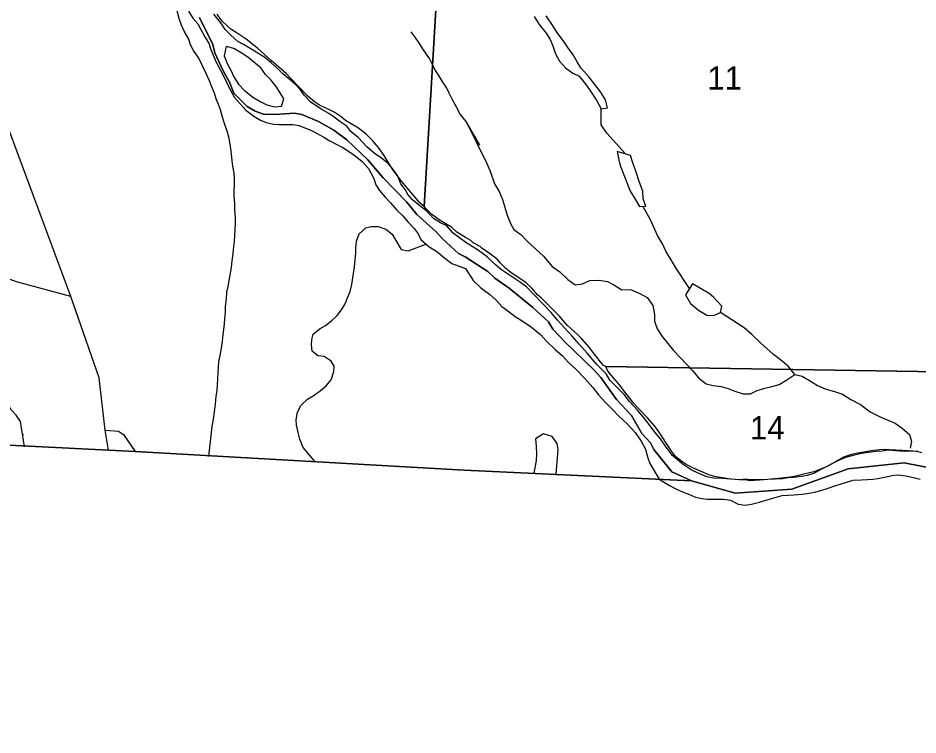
# Model space of a CAD drawing. Extents: x 1643459 to 2064572, y 425441 to 780708.
# Drawn here: x 1823182 to 1831742, y 546559 to 553379 of the extents above; entities that cross this region are included whole.
import ezdxf

# ---------------------------------------------------------------- set-up
doc = ezdxf.new("R2010")
doc.units = 0
for name, color, linetype in [('GM_X_Adjacent_County', 7, 'Continuous'), ('GM_X_City_Street', 7, 'Continuous'), ('GM_X_Interstate_Route', 7, 'Continuous'), ('GM_X_Major_River_Text', 7, 'Continuous'), ('GM_X_Minor_River', 7, 'Continuous'), ('GM_X_State_Route', 7, 'Continuous'), ('GM_X_Township_Subdivision_Text', 7, 'Continuous'), ('GM_X_Unincorporated_Text', 7, 'Continuous'), ('GM_X_US_Route', 7, 'Continuous'), ('RD_X_Text', 7, 'Continuous')]:
    doc.layers.add(name, color=color, linetype=linetype)

msp = doc.modelspace()

# ---------------------------------------------------------------- linework, layer by layer
at = {"layer": 'GM_X_City_Street'}
for points in [[(1824908.5, 553385.6), (1825034.5, 553127.9), (1825054.7, 553047.1), (1825128.9, 552882), (1825192.9, 552767.4), (1825235.5, 552663.6), (1825361.4, 552538.3), (1825438.1, 552491.8), (1825517.8, 552463.2), (1825627.6, 552460.5), (1825811.5, 552473.3), (1825881.3, 552462.8), (1826038.7, 552393.5), (1826186, 552312.3), (1826309.2, 552221.3), (1826507.7, 552029.5), (1826654.5, 551860.1), (1826878.7, 551628), (1826973.8, 551509.1), (1827154.6, 551349.4), (1827218.1, 551278.8), (1827371, 551139.5), (1827433.5, 551107.5), (1827650.6, 550966.8), (1827718.2, 550904.1), (1827853.7, 550808.9), (1828078.7, 550626.9), (1828227.9, 550489.4), (1828267.5, 550420.9), (1828378.8, 550301.8), (1828661.3, 550031.1), (1828724.9, 549958.4), (1828875.7, 549750.8), (1829016.9, 549599.3), (1829115.9, 549428.1), (1829197.3, 549337.3), (1829231, 549274.8), (1829399.8, 549063), (1829588, 548977.3), (1827424.8, 549078), (1824295, 549254.7), (1824043.4, 549268.9), (1816905.1, 549626.2)], [(1831934, 549083.5), (1831609.5, 549147.6), (1831076.5, 549091.5), (1830543.6, 548899), (1830002.7, 548861), (1829588, 548977.3), (1829399.8, 549063), (1829231, 549274.8), (1829197.3, 549337.3), (1829115.9, 549428.1), (1829016.9, 549599.3), (1828875.7, 549750.8), (1828724.9, 549958.4), (1828661.3, 550031.1), (1828378.8, 550301.8), (1828267.5, 550420.9), (1828227.9, 550489.4), (1828078.7, 550626.9), (1827853.7, 550808.9), (1827718.2, 550904.1), (1827650.6, 550966.8), (1827433.5, 551107.5), (1827371, 551139.5), (1827218.1, 551278.8), (1827154.6, 551349.4), (1826973.8, 551509.1), (1826878.7, 551628), (1826654.5, 551860.1), (1826507.7, 552029.5), (1826309.2, 552221.3), (1826186, 552312.3), (1826038.7, 552393.5), (1825881.3, 552462.8), (1825811.5, 552473.3), (1825627.6, 552460.5), (1825517.8, 552463.2), (1825438.1, 552491.8), (1825361.4, 552538.3), (1825235.5, 552663.6), (1825192.9, 552767.4), (1825128.9, 552882), (1825054.7, 553047.1), (1825034.5, 553127.9), (1824908.5, 553385.6)]]:
    msp.add_lwpolyline(points, dxfattribs=at)
at = {"layer": 'GM_X_Interstate_Route'}
msp.add_lwpolyline([(1816905.1, 549626.2), (1824043.4, 549268.9), (1824295, 549254.7), (1827424.8, 549078), (1829588, 548977.3), (1830002.7, 548861), (1830543.6, 548899), (1831076.5, 549091.5), (1831609.5, 549147.6), (1831934, 549083.5), (1832144.4, 548931.1), (1832174.4, 548722.6), (1831966.1, 548313.6), (1831930, 548103.1), (1832000.1, 547994.8), (1832212.5, 547836.5), (1832376.8, 547417.4), (1832478.9, 547343.2), (1832999.8, 547333.2), (1833208.2, 547212.9), (1833342.4, 546892.1), (1833286.3, 546687.2), (1833183.8, 546585.2), (1833139.6, 546374.2)], dxfattribs=at)
at = {"layer": 'GM_X_Major_River_Text'}
for points in [[(1823683.3, 550728.9), (1823167.5, 550869.7), (1822672.2, 551050.1), (1822143, 551240.7), (1821413, 551517.2), (1820985.3, 551681), (1820607.3, 551808.2), (1820525.9, 551859), (1820419, 551960), (1818937.6, 553350.3), (1818091.2, 554292.6), (1817865.9, 554566.9), (1817802.8, 554653.5), (1817647.5, 554957.2), (1817415.7, 555407.8), (1817217.4, 555818), (1817109.4, 556035.2), (1817038.5, 556145.9), (1814762.4, 558064.4)], [(1824011.2, 549459.1), (1824135.9, 549449.7), (1824183.5, 549419.2), (1824295, 549254.7)]]:
    msp.add_lwpolyline(points, dxfattribs=at)
at = {"layer": 'GM_X_Minor_River'}
msp.add_lwpolyline([(1816905.1, 549626.2), (1824043.4, 549268.9), (1824295, 549254.7), (1827424.8, 549078), (1829588, 548977.3), (1830002.7, 548861), (1830543.6, 548899), (1831076.5, 549091.5), (1831609.5, 549147.6), (1831934, 549083.5), (1832144.4, 548931.1), (1832174.4, 548722.6), (1831966.1, 548313.6), (1831930, 548103.1), (1832000.1, 547994.8), (1832212.5, 547836.5), (1832376.8, 547417.4), (1832478.9, 547343.2), (1832999.8, 547333.2), (1833208.2, 547212.9), (1833342.4, 546892.1), (1833286.3, 546687.2), (1833183.8, 546585.2), (1833139.6, 546374.2)], dxfattribs=at)
at = {"layer": 'GM_X_State_Route'}
for points in [[(1827284.7, 555653.9), (1827044.4, 551584.9), (1827006.7, 551619.2), (1826879.6, 551768), (1826816.1, 551844.4), (1826744.7, 551940.8), (1826703.1, 552007.1), (1826663.5, 552071.3), (1826609.9, 552147.6), (1826552.4, 552214), (1826492.8, 552274.4), (1826421.1, 552330.8), (1826297.6, 552405.6), (1826255.7, 552437.9), (1826190, 552482.3), (1826132.2, 552512.6), (1826048.5, 552549.2), (1826002.7, 552581.4), (1825941, 552633.8), (1825841.6, 552738.4), (1825734.3, 552847.1), (1825591.1, 552976), (1825459.8, 553090.8), (1825350.4, 553179.5), (1825264.7, 553236), (1825207, 553274.4), (1825125.4, 553346.9), (1825109.5, 553365), (1825075.9, 553415.2)], [(1832530.2, 550004.8), (1828774.4, 550065), (1828746.5, 550077.1), (1828663, 550185.5), (1828613.3, 550249.7), (1828543.7, 550328.1), (1828503.9, 550370.3), (1828440.2, 550426.6), (1828406.4, 550458.7), (1828364.6, 550504.9), (1828328.8, 550547.1), (1828223.3, 550651.6), (1828161.6, 550713.9), (1828121.8, 550746.1), (1828070.1, 550808.4), (1828012.3, 550862.7), (1827940.5, 550911), (1827870.8, 550959.3), (1827821, 550997.6), (1827769.2, 551049.8), (1827739.4, 551084), (1827675.6, 551134.3), (1827593.9, 551190.7), (1827576, 551204.8), (1827512.1, 551241.1), (1827490.3, 551263.2), (1827460.5, 551279.3), (1827460.5, 551278.3), (1827436.6, 551290.5), (1827357, 551343), (1827303.3, 551391.3), (1827229.5, 551433.8), (1827187.7, 551460), (1827114, 551514.5), (1827064.3, 551564.8), (1827044.4, 551584.9), (1827284.7, 555653.9)], [(1831744.6, 549254.6), (1831650.6, 549263.1), (1831410.7, 549274.2), (1831318.6, 549266.6), (1831170.5, 549239.4), (1831108.4, 549227.7), (1831032.3, 549202.1), (1830950.1, 549154.4), (1830877.9, 549112.8), (1830829.8, 549093), (1830751.6, 549063.4), (1830641.5, 549035.9), (1830617.5, 549032.1), (1830551.4, 549016.3), (1830445.3, 549000.9), (1830279.3, 548987.7), (1830141.2, 548976.3), (1830099.3, 548986.6), (1830047.3, 548986.8), (1829959.3, 548993.2), (1829883.3, 549005.6), (1829819.4, 549013.9), (1829751.5, 549034.2), (1829679.6, 549064.6), (1829601.8, 549100.9), (1829536, 549133.3), (1829482.1, 549169.5), (1829434.3, 549207.7), (1829398.6, 549259.9), (1829356.9, 549324.1), (1829307.2, 549394.4), (1829281.4, 549438.5), (1829235.7, 549498.7), (1829168.1, 549575), (1829082.5, 549665.5), (1829034.8, 549715.7), (1829001, 549761.8), (1828947.3, 549830.1), (1828905.6, 549886.3), (1828861.8, 549936.5), (1828792.2, 550020.9), (1828774.4, 550065), (1832530.2, 550004.8)]]:
    msp.add_lwpolyline(points, dxfattribs=at)
at = {"layer": 'GM_X_Township_Subdivision_Text'}
msp.add_line((1828087.1, 549050.6), (1828299.1, 549036.6), dxfattribs=at)
for points in [[(1828091.1, 553393.4), (1828138.7, 553316.9), (1828206.2, 553234.2), (1828241.9, 553175.7), (1828267.5, 553115.4), (1828293.1, 553038.9), (1828332.7, 552968.4), (1828388.3, 552903.9), (1828458, 552855.2), (1828517.9, 552826.8), (1828583.4, 552748.1), (1828627.1, 552683.6), (1828682.6, 552596.9), (1828728.1, 552514.3), (1828788.2, 552526), (1828768.6, 552602.4), (1828721.1, 552676.9), (1828669.5, 552747.5), (1828613.9, 552818.1), (1828536.4, 552904.9), (1828500.7, 552963.3), (1828461.1, 553029.8), (1828411.5, 553098.4), (1828371.8, 553156.8), (1828310.3, 553241.5), (1828258.8, 553320.1), (1828205.2, 553400.8)], [(1828881.7, 552108), (1828895.2, 552031.6), (1828910.2, 551976.3)], [(1828910.2, 551976.3), (1828977.9, 551800.3), (1829001.5, 551739.9), (1829041.1, 551673.4), (1829094.6, 551584.8), (1829152.6, 551588.4), (1829129.1, 551660.8), (1829123.5, 551733.1), (1829090, 551823.7), (1829060.6, 551912.1), (1829031.1, 552002.6), (1829007.5, 552073), (1828881.7, 552108)], [(1829598.4, 550851), (1829531.7, 550747.1), (1829579.2, 550664.5), (1829654.9, 550599.8), (1829732.6, 550551.2), (1829796.6, 550550.7), (1829864.8, 550578.4), (1829877.2, 550638.5), (1829797.7, 550725.3), (1829757.3, 550757.3)], [(1829757.3, 550757.3), (1829598.4, 550851)], [(1828299.1, 549036.6), (1828311.7, 549195.6), (1828318.2, 549273.8), (1828308.6, 549332.1), (1828260.9, 549398.6), (1828181.1, 549425.2), (1828102.7, 549377.5), (1828110.3, 549307.2), (1828113.9, 549235), (1828109.5, 549170.8), (1828087.1, 549050.6)]]:
    msp.add_lwpolyline(points, dxfattribs=at)
at = {"layer": 'GM_X_Unincorporated_Text'}
for points in [[(1824802.6, 553443.6), (1824844.1, 553379.1), (1824891.7, 553322.7), (1824921.4, 553270.3), (1824962.8, 553193.9), (1824996.4, 553139.5), (1825016, 553079.2), (1825041.6, 553020.9), (1825063.3, 552966.7), (1825090.9, 552912.3), (1825122.5, 552856), (1825161.9, 552775.5), (1825187.5, 552721.2), (1825240.8, 552622.6), (1825298.4, 552560.1), (1825348, 552503.6), (1825423.5, 552445), (1825487.2, 552408.4), (1825540.9, 552384), (1825610.7, 552369.5), (1825664.7, 552367.1), (1825798.5, 552366.2), (1825854.3, 552357.8), (1825910.1, 552335.4), (1825967.9, 552310.9), (1826021.6, 552282.5), (1826089.3, 552245.9), (1826149, 552209.5), (1826208.7, 552179), (1826270.4, 552146.5), (1826336.1, 552105.9), (1826389.8, 552067.5), (1826455.4, 552014.9), (1826516.9, 551946.3), (1826566.2, 551851.8), (1826585.8, 551791.5), (1826621.4, 551737.1), (1826672.9, 551676.6), (1826724.5, 551620.1), (1826784, 551551.6), (1826841.6, 551497), (1826893.1, 551438.6), (1826948.7, 551376), (1826986.3, 551325.7), (1827013.9, 551271.3), (1827091.4, 551202.6), (1827163, 551162.1), (1827240.5, 551093.4), (1827308.1, 551042.8), (1827437.4, 550995.1)], [(1827441.1, 551245.3), (1827319.9, 551333.4), (1827260.4, 551404), (1827200.7, 551430.4), (1827133, 551473), (1827069.6, 551541.6), (1827004, 551594.2), (1826934.4, 551648.8), (1826890.8, 551699.2), (1826863.1, 551749.5), (1826823.5, 551801.9), (1826792.1, 551880.3), (1826752.5, 551934.7), (1826704.9, 551993.2), (1826639.3, 552045.7), (1826569.7, 552094.3), (1826500.2, 552154.9), (1826420.8, 552239.7), (1826347.3, 552298.3), (1826309.7, 552350.7), (1826242, 552393.3), (1826188.4, 552435.7), (1826136.7, 552470.2), (1826065, 552512.8), (1825967.6, 552579.6), (1825904.1, 552644.2), (1825866.5, 552700.5), (1825816.9, 552751), (1825755.3, 552803.5), (1825699.6, 552848), (1825650, 552900.5), (1825588.4, 552953), (1825528.8, 553003.6), (1825405.5, 553080.6), (1825325.9, 553127.2), (1825272.2, 553155.7), (1825204.6, 553216.3), (1825153, 553270.8), (1825121.4, 553321.1), (1825044.1, 553415.8)], [(1825162, 553108.3), (1825143.5, 553018.2), (1825171, 552947.9), (1825208.5, 552877.4), (1825234.1, 552819.1), (1825279.6, 552748.7), (1825331.2, 552692.2), (1825416.6, 552627.4), (1825492.2, 552580.8), (1825548, 552554.4), (1825621.8, 552535.8), (1825687.7, 552539.4), (1825710.1, 552609.4), (1825674.5, 552667.8), (1825637, 552726.2), (1825585.4, 552790.7), (1825535.8, 552843.1), (1825490.5, 552904)], [(1825479.8, 552913.6), (1825369.1, 553006.7), (1825313.4, 553043.1), (1825233.8, 553087.8), (1825162, 553108.3)], [(1825490.5, 552904), (1825479.8, 552913.6)], [(1830041.8, 548986.7), (1829885.2, 548998.8), (1829801.2, 549003.4), (1829733.3, 549015.9), (1829657.4, 549046.4), (1829583.6, 549081), (1829497.9, 549137.8), (1829406.4, 549218.6), (1829346.8, 549297.3), (1829291.3, 549375.9), (1829241.6, 549436.4), (1829190, 549503), (1829144.4, 549565.5), (1829072.8, 549648.3), (1828999.3, 549733), (1828945.7, 549799.6), (1828882, 549864.2), (1828810.4, 549934.9), (1828774.8, 549995.4), (1828687.3, 550084.2), (1828595.9, 550191.2), (1828520.4, 550276), (1828452.8, 550352.7), (1828381.3, 550429.4), (1828311.7, 550506.1), (1828254.1, 550578.7), (1828087.1, 550748.4), (1828019.5, 550821), (1827959.7, 550863.6), (1827886, 550914.2), (1827780.4, 550983.1), (1827718.7, 551035.7), (1827643.1, 551108.4), (1827561.4, 551167.2), (1827441.1, 551245.3)], [(1827437.4, 550995.1), (1827511.6, 550882.5), (1827585.2, 550813.8), (1827664.9, 550751.1), (1827730.6, 550696.5), (1827782.2, 550635.9), (1827842, 550593.4), (1827911.7, 550540.8), (1827987.5, 550494.1), (1828065.2, 550437.4), (1828154.8, 550366.6), (1828206.4, 550308.1), (1828292, 550227.2), (1828359.6, 550164.6), (1828419.3, 550104), (1828484.9, 550041.4), (1828572.4, 549950.5), (1828649.9, 549863.7), (1828703.5, 549795.1), (1828769.1, 549722.5), (1828836.8, 549655.8), (1828896.4, 549591.2), (1828976, 549518.4), (1829051.5, 549437.7), (1829109.1, 549355), (1829148.6, 549278.5), (1829168.2, 549206.1), (1829191.8, 549141.8), (1829280.7, 548992.8)], [(1831780, 549242.8), (1831724.1, 549257.4), (1831666, 549258), (1831609.9, 549256.5), (1831527.9, 549263.3), (1831459.9, 549268), (1831399.7, 549260.6), (1831343.6, 549255.1), (1831271.4, 549247.8), (1831205.2, 549238.4), (1831126.9, 549217.2), (1831052.7, 549197.8), (1830980.3, 549166.5), (1830930, 549140.9), (1830873.6, 549113.4), (1830819.3, 549083.9), (1830758.9, 549050.4), (1830688.5, 549027), (1830634.4, 549017.5), (1830560.2, 549010.2), (1830504.1, 549004.8), (1830454, 548997.2), (1830381.8, 548993.9), (1830313.7, 548990.6), (1830231.6, 548987.4), (1830179.5, 548985.9), (1830125.5, 548988.4), (1830075.4, 548988.9), (1830041.8, 548986.7)], [(1829280.7, 548992.8), (1829378, 548931.6), (1829443.7, 548896.9), (1829501.6, 548872.3), (1829567.4, 548845.6), (1829627.2, 548822.9), (1829685.2, 548810.3), (1829741.2, 548801.8), (1829809.3, 548803.1), (1829889.4, 548802.3), (1829959.4, 548791.6), (1830033.1, 548754.8), (1830099.1, 548746.1), (1830157.3, 548753.6), (1830235.5, 548772.9), (1830315.9, 548800.1), (1830382.2, 548819.5), (1830450.4, 548838.9), (1830508.5, 548840.3), (1830562.6, 548843.8), (1830640.8, 548851.1), (1830707, 548858.4), (1830759.1, 548868), (1830819.4, 548885.4), (1830877.6, 548902.9), (1830952, 548930.2), (1831002.2, 548943.8), (1831062.4, 548965.2), (1831126.7, 548982.6), (1831204.8, 548985.9), (1831260.9, 548989.3), (1831311, 548992.8), (1831361.1, 548998.4), (1831423.3, 549011.8), (1831495.6, 549027.1), (1831551.7, 549032.6), (1831625.7, 549023.8), (1831699.7, 549009.1), (1831761.6, 548992.4)]]:
    msp.add_lwpolyline(points, dxfattribs=at)
at = {"layer": 'GM_X_US_Route'}
for points in [[(1824996.8, 549207), (1825021.1, 549436.6), (1825029.5, 549492.6), (1825041.9, 549564.7), (1825054.4, 549654.9), (1825060.8, 549706.9), (1825067.2, 549781.1), (1825075.5, 549835.1), (1825077.9, 549887.2), (1825082.3, 549949.4), (1825086.6, 550007.5), (1825093.2, 550107.7), (1825105.6, 550169.7), (1825116, 550239.8), (1825126.4, 550305.9), (1825132.8, 550368), (1825145.4, 550466.2), (1825149.8, 550522.3), (1825154.2, 550584.4), (1825156.5, 550636.5), (1825164.9, 550706.6), (1825169.3, 550772.7), (1825179.6, 550824.8), (1825194.1, 550896.8), (1825202.4, 550950.9), (1825212.7, 551007), (1825219.1, 551069.1), (1825227.5, 551137.2), (1825236, 551207.3), (1825240.3, 551257.4), (1825244.6, 551309.5), (1825246.9, 551363.6), (1825251.3, 551425.7), (1825249.6, 551479.9), (1825244.2, 551560.1), (1825242.5, 551612.2), (1825239, 551690.4), (1825239.9, 551840.8), (1825238.3, 551906.9), (1825224.8, 551969.2), (1825217.1, 552021.4), (1825211.5, 552087.6), (1825200.1, 552179.8), (1825190.5, 552234), (1825174.9, 552294.3), (1825143.5, 552386.7), (1825127.8, 552436.9), (1825106.3, 552505.3), (1825088.6, 552555.5), (1825065, 552611.8), (1825051.4, 552664), (1825021.8, 552730.4), (1825002.2, 552780.6), (1824966.7, 552859), (1824933.2, 552929.4), (1824901.7, 552997.8), (1824850.2, 553070.3), (1824822.6, 553122.7), (1824804.9, 553178.9), (1824763.5, 553255.4), (1824737.9, 553311.7), (1824714.3, 553374), (1824696.8, 553446.3)], [(1827444.4, 552395.1), (1827388.9, 552465.6), (1827349.4, 552538.1), (1827311.9, 552608.5), (1827282.3, 552664.8), (1827258.7, 552719.1), (1827221.1, 552769.5), (1827185.5, 552831.9), (1827147.9, 552888.3), (1827124.3, 552938.5), (1827094.6, 552992.9), (1827039.2, 553075.4), (1826995.7, 553145.9), (1826960.1, 553196.3), (1826922.5, 553246.7)], [(1828959.1, 552087.1), (1828782.7, 552283.2), (1828729.2, 552361.8), (1828728.1, 552514.3)], [(1827575.5, 552168.5), (1827444.4, 552395.1), (1827638.5, 552001.6), (1827672, 551921.1), (1827715.3, 551800.4), (1827756.9, 551729.8), (1827788.4, 551651.4), (1827808.1, 551591), (1827835.6, 551504.6), (1827865.1, 551426.1), (1827896.7, 551367.7), (1827964.5, 551319.1), (1828022.1, 551260.5), (1828105.7, 551179.7), (1828179.3, 551113), (1828262.8, 551016.2), (1828334.5, 550963.5), (1828412.1, 550892.8), (1828481.8, 550842.2), (1828551.9, 550851.7), (1828622.1, 550881.4), (1828708.2, 550886.9), (1828788.1, 550872.3), (1828848, 550841.8), (1828923.7, 550795.2), (1829007.8, 550796.6), (1829095.6, 550759.9), (1829167.4, 550721.4), (1829218.9, 550644.8), (1829236.4, 550560.4), (1829236, 550496.1), (1829259.6, 550423.7), (1829309.2, 550349.2), (1829416.4, 550216), (1829484, 550147.3), (1829539.7, 550086.8), (1829597.4, 550026.2), (1829654.9, 549955.6), (1829726.6, 549898.9), (1829794.6, 549884.5), (1829868.5, 549873.9), (1829936.5, 549855.4), (1830000.3, 549828.9), (1830080.2, 549804.3), (1830148.2, 549803.9), (1830212.5, 549835.6), (1830286.6, 549859.2), (1830352.7, 549872.8), (1830420.9, 549894.5), (1830495.2, 549936.2), (1830569.6, 549989.9), (1830639.5, 549971.4), (1830725.2, 549922.6), (1830787, 549884.1), (1830858.8, 549851.5), (1830958.7, 549824.8), (1831022.6, 549800.3), (1831104.3, 549751.6), (1831194.1, 549702.9), (1831287.7, 549634), (1831381.5, 549585.3), (1831443.3, 549560.8), (1831525.2, 549524.1), (1831592.9, 549477.5), (1831660.6, 549418.9), (1831680.2, 549352.6), (1831667.8, 549288.4)], [(1829567.1, 550805.6), (1829439.2, 551002.6), (1829393.7, 551079.2), (1829344.1, 551161.8), (1829310.5, 551230.2), (1829265, 551310.8), (1829227.5, 551395.3), (1829193.9, 551465.8), (1829127.1, 551583.1)], [(1826004, 549161.2), (1825946.6, 549229.8), (1825893, 549294.3), (1825861.6, 549372.7), (1825846, 549436.9), (1825830.5, 549505.2), (1825828.8, 549557.3), (1825841.2, 549629.4), (1825873.6, 549695.4), (1825935.9, 549753.1), (1825988, 549784.8), (1826054.2, 549832.5), (1826110.4, 549878.2), (1826160.7, 549938), (1826187.2, 550016), (1826189.5, 550066.1), (1826159.8, 550116.4), (1826094.2, 550159), (1826034.3, 550165.4), (1825980.7, 550211.9), (1825973.1, 550270), (1825977.4, 550322.2), (1825989.7, 550372.2), (1826055.9, 550425.9), (1826106, 550453.6), (1826164.2, 550497.3), (1826216.5, 550551.1), (1826258.8, 550602.9), (1826293.1, 550660.8), (1826315.4, 550716.8), (1826339.8, 550778.8), (1826356.2, 550844.8), (1826372.8, 550948.9), (1826381.2, 551013), (1826389.6, 551079.1), (1826394, 551141.3), (1826396.3, 551191.4), (1826402.7, 551257.5), (1826427.1, 551327.5), (1826491.3, 551383.2), (1826541.4, 551396.8), (1826607.3, 551396.4), (1826679, 551369.8), (1826740.6, 551323.3), (1826786.1, 551246.8), (1826825.6, 551178.4), (1826893.4, 551163.9), (1827061.2, 551227.4)], [(1830569.6, 549989.9), (1830506, 550068.5), (1830434.3, 550127.2), (1830366.6, 550177.8), (1830302.9, 550234.4), (1830243.2, 550289), (1830161.7, 550369.8), (1830090, 550432.4), (1830026.3, 550473), (1829864.8, 550578.4)], [(1823242.7, 549299.2), (1823204.3, 549541.2), (1823164.7, 549601.6), (1823115.1, 549652.1), (1823083.5, 549712.4), (1823049.9, 549766.8), (1822986.4, 549837.4), (1822928.6, 549855.8), (1822866.7, 549850.2), (1822798.6, 549820.6), (1822734.6, 549807), (1822666.7, 549817.5), (1822607, 549840), (1822547.3, 549876.5), (1822495.5, 549900.9), (1822427.7, 549917.4), (1822375.8, 549921.8)], [(1823235.4, 549418.7), (1823235.6, 549416.4)]]:
    msp.add_lwpolyline(points, dxfattribs=at)
at = {"layer": 'RD_X_Text'}
msp.add_lwpolyline([(1824043.4, 549268.9), (1824011.2, 549459.1), (1823954.4, 549956), (1823683.3, 550728.9), (1822951.9, 552697.2)], dxfattribs=at)

# ---------------------------------------------------------------- texts
at = {"layer": 'GM_X_Adjacent_County'}
for s, p in [('11', (1829738.5, 552698)), ('14', (1830143.3, 549371.1))]:
    msp.add_text(s, height=221, rotation=0.00001, dxfattribs=at).set_placement(p)

doc.saveas('drawing.dxf')
